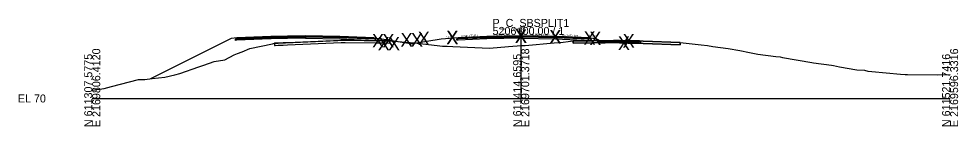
# Model space of a CAD drawing. Extents: x -26 to 1303, y -3010 to 12023.
# Drawn here: x 974.3 to 1302.8, y 4990.3 to 5027.8 of the extents above; entities that cross this region are included whole.
import ezdxf

# ---------------------------------------------------------------- set-up
doc = ezdxf.new("R2010")
doc.units = 0
for name, color, linetype in [('RD_GPK_XS_Cell', 7, 'Continuous'), ('RD_GPK_XS_Text_Node', 7, 'Continuous'), ('RD_XS_Base', 7, 'Continuous'), ('RD_XS_ExGround', 7, 'Continuous'), ('RD_XS_ExPaveRet', 7, 'Continuous'), ('RD_XS_Greenside', 7, 'Continuous'), ('RD_XS_Pave', 7, 'Continuous'), ('RD_XS_PaveOvlay_CP', 7, 'Continuous'), ('RD_XS_TieSlope', 7, 'Continuous'), ('RD_XS_TX_Elev_EX', 7, 'Continuous'), ('RD_XS_TX_Elev_PR', 7, 'Continuous'), ('RD_XS_TX_ShdSlope', 7, 'Continuous'), ('RD_XS_TX_Slope', 7, 'Continuous')]:
    doc.layers.add(name, color=color, linetype=linetype)

msp = doc.modelspace()

# ---------------------------------------------------------------- linework, layer by layer
at = {"layer": 'RD_GPK_XS_Cell'}
for p, q in [((1150, 5000), (1150, 5025)), ((1000, 5000), (1150, 5000)), ((1150, 5000), (1300, 5000))]:
    msp.add_line(p, q, dxfattribs=at)
at = {"layer": 'RD_XS_Base'}
for p, q in [((1050.05, 5020.8), (1050.55, 5020.82)), ((1050.05, 5020.79), (1050.05, 5020.8)), ((1050.05, 5020.3), (1050.05, 5020.79)), ((1050.55, 5020.32), (1050.05, 5020.3)), ((1050.55, 5020.82), (1062.48, 5021.3)), ((1050.55, 5020.82), (1050.55, 5020.82)), ((1062.48, 5020.8), (1050.55, 5020.32)), ((1050.55, 5020.32), (1050.55, 5020.32)), ((1062.48, 5021.3), (1062.56, 5021.3)), ((1062.56, 5020.8), (1062.48, 5020.8)), ((1062.56, 5021.3), (1068.26, 5021.42)), ((1068.26, 5020.92), (1062.56, 5020.8)), ((1068.26, 5021.42), (1074.56, 5021.54)), ((1074.56, 5021.04), (1068.26, 5020.92)), ((1074.56, 5021.54), (1074.56, 5021.7)), ((1074.56, 5021.7), (1074.56, 5021.05)), ((1074.56, 5021.54), (1074.56, 5021.7)), ((1074.56, 5021.7), (1074.56, 5021.04)), ((1074.56, 5021.54), (1074.56, 5021.05)), ((1074.56, 5021.54), (1074.56, 5021.54)), ((1074.56, 5021.54), (1074.56, 5021.04)), ((1086.56, 5021.3), (1074.56, 5021.54)), ((1074.56, 5021.54), (1074.56, 5021.54)), ((1074.56, 5021.05), (1074.56, 5021.04)), ((1074.56, 5021.05), (1074.56, 5021.04)), ((1074.56, 5021.04), (1074.56, 5021.04)), ((1074.56, 5021.04), (1074.56, 5021.04)), ((1074.56, 5021.04), (1086.56, 5020.8)), ((1098.56, 5020.82), (1086.56, 5021.3)), ((1086.56, 5020.8), (1099.06, 5020.3)), ((1088.56, 5021.22), (1088.56, 5021.22)), ((1088.56, 5020.72), (1088.56, 5020.72)), ((1099.06, 5020.8), (1098.56, 5020.82)), ((1098.56, 5020.82), (1098.56, 5020.82)), ((1099.06, 5020.3), (1099.06, 5020.8)), ((1099.06, 5020.8), (1099.06, 5020.8)), ((1099.06, 5020.3), (1099.06, 5020.3)), ((1099.06, 5020.3), (1099.06, 5020.3)), ((1127.5, 5020.88), (1128, 5020.9)), ((1127.5, 5020.38), (1127.5, 5020.88)), ((1127.5, 5020.88), (1127.5, 5020.88)), ((1128, 5020.4), (1127.5, 5020.38)), ((1127.5, 5020.38), (1127.5, 5020.38)), ((1127.5, 5020.38), (1127.5, 5020.38)), ((1128, 5020.9), (1138, 5021.3)), ((1128, 5020.9), (1128, 5020.9)), ((1138, 5020.8), (1128, 5020.4)), ((1128, 5020.4), (1128, 5020.4)), ((1136, 5021.22), (1136, 5021.22)), ((1136, 5020.72), (1136, 5020.72)), ((1138, 5021.3), (1150, 5021.54)), ((1150, 5021.04), (1138, 5020.8)), ((1150, 5021.54), (1150, 5021.7)), ((1150, 5021.7), (1150, 5021.04)), ((1150, 5021.54), (1150, 5021.04)), ((1150, 5021.54), (1150, 5021.54)), ((1162, 5021.3), (1150, 5021.54)), ((1150, 5021.54), (1150, 5021.54)), ((1150, 5021.04), (1150, 5021.04)), ((1150, 5021.04), (1150, 5021.04)), ((1150, 5021.04), (1162, 5020.8)), ((1174, 5020.82), (1162, 5021.3)), ((1162, 5021.3), (1162, 5021.3)), ((1162, 5020.8), (1162, 5020.8)), ((1162, 5020.8), (1174.5, 5020.3)), ((1174.5, 5020.8), (1174, 5020.82)), ((1174, 5020.82), (1174, 5020.82)), ((1174.5, 5020.3), (1174.5, 5020.8)), ((1174.5, 5020.8), (1174.5, 5020.8)), ((1174.5, 5020.3), (1174.5, 5020.3)), ((1174.5, 5020.3), (1174.5, 5020.3)), ((1184.39, 5019.98), (1184.39, 5020.08)), ((1184.39, 5020.08), (1184.39, 5019.81)), ((1184.39, 5019.92), (1184.39, 5019.98)), ((1176.88, 5019.77), (1177.39, 5019.78)), ((1176.88, 5019.27), (1176.88, 5019.77)), ((1177.39, 5019.28), (1176.88, 5019.27)), ((1177.39, 5019.78), (1179.39, 5019.82)), ((1179.39, 5019.32), (1177.39, 5019.28)), ((1179.39, 5019.82), (1184.39, 5019.92)), ((1184.39, 5019.42), (1179.39, 5019.32)), ((1187.39, 5019.86), (1184.39, 5019.92)), ((1184.39, 5019.92), (1184.39, 5019.42)), ((1184.39, 5019.81), (1184.39, 5019.42)), ((1184.39, 5019.42), (1187.39, 5019.36)), ((1189.39, 5019.82), (1187.39, 5019.86)), ((1187.39, 5019.36), (1189.39, 5019.32)), ((1190.17, 5019.8), (1189.39, 5019.82)), ((1189.39, 5019.32), (1190.37, 5019.3)), ((1191.39, 5019.78), (1190.17, 5019.8)), ((1190.37, 5019.3), (1191.89, 5019.27)), ((1191.7, 5019.77), (1191.39, 5019.78)), ((1191.89, 5019.77), (1191.7, 5019.77)), ((1191.89, 5019.58), (1191.89, 5019.77)), ((1191.89, 5019.27), (1191.89, 5019.58))]:
    msp.add_line(p, q, dxfattribs=at)
at = {"layer": 'RD_XS_ExGround'}
msp.add_lwpolyline([(1000, 5002.93), (1004.2, 5003.47), (1006.71, 5004.23), (1016.21, 5006.57), (1018.43, 5006.57), (1021, 5007.03), (1025.43, 5007.49), (1028.84, 5008.29), (1030.6, 5008.75), (1037.26, 5011.02), (1038.01, 5011.27), (1038.98, 5011.65), (1039.02, 5011.66), (1042.67, 5012.91), (1046.37, 5013.5), (1049.62, 5015.22), (1050.81, 5015.72), (1052.37, 5016.24), (1055.12, 5017.5), (1063.03, 5019.15), (1063.73, 5019.3), (1064.97, 5019.36), (1088.48, 5020.34), (1101.58, 5020.14), (1104.04, 5020.1), (1105.35, 5020.01), (1112.69, 5019.5), (1115.59, 5019.14), (1120.58, 5018.49), (1122.54, 5018.32), (1124.12, 5018.26), (1126.14, 5018.13), (1138.98, 5017.63), (1145.59, 5018.11), (1150.1, 5018.5), (1151.43, 5018.5), (1161.53, 5019.43), (1164.68, 5019.73), (1168.24, 5020.09), (1174.74, 5020.18), (1183.3, 5020.3), (1192.69, 5019.98), (1205.64, 5019.53), (1212.91, 5018.73), (1215.2, 5018.5), (1217.07, 5018.2), (1222.4, 5017.48), (1226.48, 5016.73), (1229.9, 5016.09), (1232.8, 5015.53), (1239.11, 5014.68), (1240.53, 5014.5), (1241.42, 5014.34), (1251.61, 5012.55), (1252.27, 5012.44), (1258.49, 5011.62), (1259.2, 5011.5), (1261.35, 5011.1), (1267.43, 5010.04), (1270.05, 5009.94), (1271.18, 5009.52), (1272.66, 5009.43), (1282.63, 5008.53), (1284.32, 5008.38), (1285.12, 5008.38), (1295.57, 5008.29), (1300, 5008.35)], dxfattribs=at)
at = {"layer": 'RD_XS_ExPaveRet'}
for points in [[(1066.82, 5019.43), (1064.97, 5019.36), (1063.97, 5019.31), (1063.73, 5019.3), (1063.73, 5019.12), (1063.73, 5018.55), (1063.97, 5018.56), (1064.97, 5018.61), (1066.82, 5018.68), (1068.26, 5018.74), (1087.02, 5019.53), (1088.48, 5019.59), (1099.64, 5019.42), (1101.58, 5019.39), (1104.04, 5019.35), (1104.04, 5019.35), (1104.04, 5019.35), (1104.04, 5019.35), (1104.04, 5020), (1104.04, 5020.1), (1104.04, 5020.1), (1104.04, 5020.1), (1104.04, 5020.1), (1101.58, 5020.14), (1099.64, 5020.17), (1088.48, 5020.34), (1087.02, 5020.28), (1068.26, 5019.49), (1066.82, 5019.43)], [(1066.82, 5019.43), (1064.97, 5019.36), (1063.97, 5019.31), (1063.73, 5019.3), (1063.73, 5019.12), (1063.73, 5018.55), (1063.97, 5018.56), (1064.97, 5018.61), (1066.82, 5018.68), (1068.26, 5018.74), (1087.02, 5019.53), (1088.48, 5019.59), (1099.64, 5019.42), (1101.58, 5019.39), (1104.04, 5019.35), (1104.04, 5019.35), (1104.04, 5020), (1104.04, 5020.1), (1104.04, 5020.1), (1101.58, 5020.14), (1099.64, 5020.17), (1088.48, 5020.34), (1087.02, 5020.28), (1068.26, 5019.49), (1066.82, 5019.43)], [(1205.64, 5019.53), (1205.64, 5019.53), (1205.64, 5018.78), (1205.64, 5018.78), (1205.64, 5018.78), (1192.69, 5019.23), (1192.69, 5019.23), (1183.3, 5019.55), (1183.3, 5019.55), (1174.74, 5019.43), (1174.74, 5019.43), (1168.24, 5019.34), (1168.24, 5020.09), (1168.24, 5020.09), (1174.74, 5020.18), (1174.74, 5020.18), (1183.3, 5020.3), (1183.3, 5020.3), (1192.69, 5019.98), (1192.69, 5019.98), (1205.64, 5019.53), (1205.64, 5019.53), (1205.64, 5019.53)], [(1205.64, 5019.53), (1192.69, 5019.98), (1183.3, 5020.3), (1174.74, 5020.18), (1168.24, 5020.09), (1168.24, 5019.34), (1174.74, 5019.43), (1183.3, 5019.55), (1192.69, 5019.23), (1205.64, 5018.78), (1205.64, 5018.78), (1205.64, 5019.53), (1205.64, 5019.53)]]:
    msp.add_lwpolyline(points, dxfattribs=at)
at = {"layer": 'RD_XS_Greenside'}
for p, q in [((1048.55, 5020.98), (1020.4, 5006.91)), ((1100.56, 5020.98), (1112, 5019.07)), ((1122, 5020.74), (1112, 5019.07)), ((1177.39, 5020.1), (1176, 5020.98))]:
    msp.add_line(p, q, dxfattribs=at)
at = {"layer": 'RD_XS_Pave'}
for p, q in [((1062.48, 5021.62), (1050.55, 5021.14)), ((1062.48, 5021.46), (1050.55, 5020.98)), ((1050.55, 5020.98), (1062.48, 5021.46)), ((1050.55, 5020.82), (1062.48, 5021.3)), ((1050.55, 5021.14), (1050.55, 5021.14)), ((1050.55, 5021.14), (1050.55, 5020.98)), ((1050.55, 5020.98), (1050.55, 5020.98)), ((1050.55, 5020.98), (1050.55, 5020.82)), ((1062.56, 5021.62), (1062.48, 5021.62)), ((1062.56, 5021.46), (1062.48, 5021.46)), ((1062.48, 5021.46), (1062.56, 5021.46)), ((1062.48, 5021.3), (1062.56, 5021.3)), ((1068.26, 5021.73), (1062.56, 5021.62)), ((1068.26, 5021.58), (1062.56, 5021.46)), ((1062.56, 5021.46), (1068.26, 5021.58)), ((1062.56, 5021.3), (1068.26, 5021.42)), ((1074.56, 5021.86), (1068.26, 5021.73)), ((1074.56, 5021.7), (1068.26, 5021.58)), ((1068.26, 5021.58), (1074.56, 5021.7)), ((1068.26, 5021.42), (1074.56, 5021.54)), ((1086.56, 5021.62), (1074.56, 5021.86)), ((1074.56, 5021.54), (1074.56, 5021.7)), ((1074.56, 5021.7), (1074.56, 5021.54)), ((1074.56, 5021.54), (1074.56, 5021.7)), ((1074.56, 5021.7), (1086.56, 5021.46)), ((1086.56, 5021.46), (1074.56, 5021.7)), ((1074.56, 5021.7), (1074.56, 5021.54)), ((1074.56, 5021.54), (1074.56, 5021.54)), ((1074.56, 5021.54), (1074.56, 5021.54)), ((1074.56, 5021.54), (1074.56, 5021.54)), ((1074.56, 5021.54), (1074.56, 5021.54)), ((1074.56, 5021.54), (1086.56, 5021.3)), ((1098.56, 5021.14), (1086.56, 5021.62)), ((1086.56, 5021.46), (1098.56, 5020.98)), ((1098.56, 5020.98), (1086.56, 5021.46)), ((1086.56, 5021.3), (1098.56, 5020.82)), ((1088.56, 5021.54), (1088.56, 5021.54)), ((1088.56, 5021.38), (1088.56, 5021.38)), ((1088.56, 5021.38), (1088.56, 5021.38)), ((1088.56, 5021.22), (1088.56, 5021.22)), ((1098.56, 5020.98), (1098.56, 5021.14)), ((1098.56, 5021.14), (1098.56, 5021.14)), ((1098.56, 5020.98), (1098.56, 5020.98)), ((1098.56, 5020.98), (1098.56, 5020.98)), ((1098.56, 5020.82), (1098.56, 5020.98)), ((1098.56, 5020.98), (1098.56, 5020.98)), ((1098.56, 5020.82), (1098.56, 5020.82)), ((1098.56, 5020.82), (1098.56, 5020.82)), ((1138, 5021.62), (1128, 5021.22)), ((1138, 5021.46), (1128, 5021.06)), ((1128, 5021.06), (1138, 5021.46)), ((1128, 5020.9), (1138, 5021.3)), ((1128, 5021.22), (1128, 5021.22)), ((1128, 5021.22), (1128, 5021.06)), ((1128, 5021.06), (1128, 5021.06)), ((1128, 5021.06), (1128, 5020.9)), ((1128, 5021.06), (1128, 5021.06)), ((1128, 5021.06), (1128, 5021.06)), ((1128, 5020.9), (1128, 5020.9)), ((1128, 5020.9), (1128, 5020.9)), ((1136, 5021.54), (1136, 5021.54)), ((1136, 5021.38), (1136, 5021.38)), ((1136, 5021.38), (1136, 5021.38)), ((1136, 5021.22), (1136, 5021.22)), ((1150, 5021.86), (1138, 5021.62)), ((1150, 5021.7), (1138, 5021.46)), ((1138, 5021.46), (1150, 5021.7)), ((1138, 5021.3), (1150, 5021.54)), ((1162, 5021.62), (1150, 5021.86)), ((1150, 5021.54), (1150, 5021.7)), ((1150, 5021.7), (1162, 5021.46)), ((1162, 5021.46), (1150, 5021.7)), ((1150, 5021.7), (1150, 5021.7)), ((1150, 5021.7), (1150, 5021.54)), ((1150, 5021.54), (1150, 5021.54)), ((1150, 5021.54), (1150, 5021.54)), ((1150, 5021.54), (1150, 5021.54)), ((1150, 5021.54), (1162, 5021.3)), ((1174, 5021.14), (1162, 5021.62)), ((1162, 5021.62), (1162, 5021.62)), ((1162, 5021.46), (1162, 5021.46)), ((1162, 5021.46), (1174, 5020.98)), ((1174, 5020.98), (1162, 5021.46)), ((1162, 5021.46), (1162, 5021.46)), ((1162, 5021.3), (1162, 5021.3)), ((1162, 5021.3), (1174, 5020.82)), ((1174, 5020.98), (1174, 5021.14)), ((1174, 5021.14), (1174, 5021.14)), ((1174, 5020.98), (1174, 5020.98)), ((1174, 5020.98), (1174, 5020.98)), ((1174, 5020.82), (1174, 5020.98)), ((1174, 5020.98), (1174, 5020.98)), ((1174, 5020.82), (1174, 5020.82)), ((1174, 5020.82), (1174, 5020.82)), ((1178.24, 5020.11), (1177.39, 5020.1)), ((1177.39, 5020.1), (1177.39, 5020.01)), ((1177.39, 5020.01), (1177.39, 5019.94)), ((1179.39, 5020.14), (1178.24, 5020.11)), ((1182.31, 5020.2), (1179.39, 5020.14)), ((1184.39, 5020.08), (1179.39, 5019.98)), ((1179.39, 5019.98), (1182.31, 5020.04)), ((1184.39, 5020.24), (1182.31, 5020.2)), ((1182.31, 5020.04), (1184.39, 5020.08)), ((1187.39, 5020.18), (1184.39, 5020.24)), ((1184.39, 5020.08), (1187.39, 5020.02)), ((1189.39, 5019.98), (1184.39, 5020.08)), ((1184.39, 5020.08), (1184.39, 5019.92)), ((1184.39, 5019.92), (1184.39, 5020.08)), ((1189.39, 5020.14), (1187.39, 5020.18)), ((1187.39, 5020.02), (1189.39, 5019.98)), ((1190.17, 5020.12), (1189.39, 5020.14)), ((1191.39, 5020.1), (1190.17, 5020.12)), ((1191.39, 5020.03), (1191.39, 5020.1)), ((1191.39, 5019.94), (1191.39, 5020.03)), ((1179.39, 5019.98), (1177.39, 5019.94)), ((1177.39, 5019.94), (1178.24, 5019.95)), ((1177.39, 5019.94), (1177.39, 5019.78)), ((1177.39, 5019.78), (1179.39, 5019.82)), ((1178.24, 5019.95), (1179.39, 5019.98)), ((1179.39, 5019.82), (1184.39, 5019.92)), ((1184.39, 5019.92), (1189.39, 5019.82)), ((1189.39, 5019.98), (1190.17, 5019.96)), ((1191.39, 5019.94), (1189.39, 5019.98)), ((1189.39, 5019.82), (1191.39, 5019.78)), ((1190.17, 5019.96), (1191.39, 5019.94)), ((1191.39, 5019.78), (1191.39, 5019.94))]:
    msp.add_line(p, q, dxfattribs=at)
at = {"layer": 'RD_XS_PaveOvlay_CP'}
for p, q in [((1050.55, 5021.14), (1062.56, 5021.62)), ((1062.56, 5021.62), (1068.26, 5021.73)), ((1068.26, 5021.73), (1074.56, 5021.86)), ((1074.56, 5021.86), (1086.56, 5021.62)), ((1086.56, 5021.62), (1098.56, 5021.14)), ((1138, 5021.62), (1128, 5021.22)), ((1128, 5021.22), (1128, 5021.22)), ((1136, 5021.54), (1136, 5021.54)), ((1150, 5021.86), (1138, 5021.62)), ((1162, 5021.62), (1150, 5021.86)), ((1162, 5021.62), (1174, 5021.14)), ((1162, 5021.62), (1162, 5021.62)), ((1174, 5021.14), (1174, 5021.14)), ((1177.39, 5020.1), (1179.39, 5020.14)), ((1179.39, 5020.14), (1184.39, 5020.24)), ((1184.39, 5020.24), (1189.39, 5020.14)), ((1189.39, 5020.14), (1191.39, 5020.1))]:
    msp.add_line(p, q, dxfattribs=at)
at = {"layer": 'RD_XS_TieSlope'}
for p, q in [((1050.55, 5021.14), (1048.55, 5020.98)), ((1098.56, 5021.14), (1100.56, 5020.98)), ((1128, 5021.22), (1122, 5020.74)), ((1174, 5021.14), (1176, 5020.98))]:
    msp.add_line(p, q, dxfattribs=at)

# ---------------------------------------------------------------- texts
at = {"layer": 'RD_GPK_XS_Cell'}
for s, p in [('P_C_SBSPLIT1', (1140, 5025)), ('5206+00.00 / 1', (1140, 5022.2)), ('EL 70', (974, 4998.6))]:
    msp.add_text(s, height=2.8, dxfattribs=at).set_placement(p)
for s, p in [('E 2169806.4120', (1002.8, 4990)), ('E 2169701.3718', (1152.8, 4990)), ('E 2169596.3316', (1302.8, 4990)), ('N 611307.5775', (1000, 4990)), ('N 611414.6595', (1150, 4990)), ('N 611521.7416', (1300, 4990))]:
    msp.add_text(s, height=2.8, rotation=90, dxfattribs=at).set_placement(p)
at = {"layer": 'RD_GPK_XS_Text_Node'}
for p in [(1113.84, 5018.64), (1123.84, 5019.04), (1123.84, 5018.88), (1147.84, 5019.52), (1147.84, 5019.36), (1159.84, 5019.28), (1159.84, 5019.12), (1171.84, 5018.8), (1173.84, 5018.64), (1097.84, 5017.82), (1099.84, 5016.82), (1101.47, 5017.82), (1103.46, 5016.82), (1107.84, 5018.16), (1111.46, 5018.16), (1183.84, 5016.97), (1185.51, 5017.81)]:
    msp.add_text('X', height=4.69, dxfattribs=at).set_placement(p)
at = {"layer": 'RD_XS_TX_Elev_EX'}
msp.add_text('88.48', height=0.6, rotation=90, dxfattribs=at).set_placement((1149.63, 5022.7))
at = {"layer": 'RD_XS_TX_Elev_PR'}
msp.add_text('91.86', height=1, rotation=90, dxfattribs=at).set_placement((1151.23, 5022.12))
at = {"layer": 'RD_XS_TX_ShdSlope'}
for rotation, p in [(4.5739, (1123.78, 5021.05)), (355.4261, (1173.55, 5021.53))]:
    msp.add_text('12.5:1', height=0.75, rotation=rotation, dxfattribs=at).set_placement(p)
at = {"layer": 'RD_XS_TX_Slope'}
for s, rotation, p in [('6:1', 9.4642, (1115.57, 5020.08)), ('0.040 FT./FT.', 2.2906, (1128.93, 5021.36)), ('0.020 FT./FT.', 1.1458, (1140.27, 5021.83)), ('0.020 FT./FT.', 358.8542, (1153.94, 5021.88)), ('0.040 FT./FT.', 357.7094, (1163.94, 5021.64))]:
    msp.add_text(s, height=0.75, rotation=rotation, dxfattribs=at).set_placement(p)

doc.saveas('drawing.dxf')
